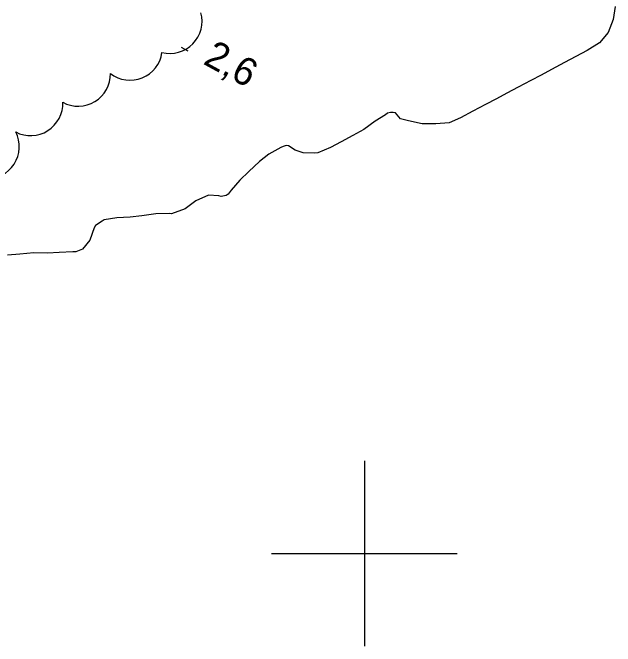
# Model space of a CAD drawing. Extents: x 219136 to 222520, y 5421589 to 5424530.
# Drawn here: x 220162.1 to 220227.1, y 5422590 to 5422658.3 of the extents above; entities that cross this region are included whole.
import ezdxf

# ---------------------------------------------------------------- set-up
doc = ezdxf.new("R2010")
doc.units = 0
for name, color, linetype in [('Level 3', 7, 'Continuous'), ('Level 4', 7, 'Continuous'), ('Level 44', 7, 'Continuous'), ('Level 61', 7, 'Continuous')]:
    doc.layers.add(name, color=color, linetype=linetype)

msp = doc.modelspace()

# ---------------------------------------------------------------- linework, layer by layer
at = {"layer": 'Level 3'}
msp.add_line((220180.26, 5422654.58), (220180.96, 5422654.2), dxfattribs=at)
at = {"layer": 'Level 4'}
for points in [[(220227.06, 5422658.99), (220226.82, 5422657.58), (220226.3, 5422656.17), (220225.37, 5422655.07), (220224.01, 5422654.23), (220222.8, 5422653.58), (220221.57, 5422652.93), (220220.18, 5422652.19), (220219.05, 5422651.59), (220217.94, 5422651), (220216.57, 5422650.27), (220215.36, 5422649.63), (220214.23, 5422649.03), (220213.05, 5422648.41), (220211.71, 5422647.69), (220210.38, 5422646.99), (220209.16, 5422646.42), (220207.72, 5422646.32), (220206.22, 5422646.31), (220204.77, 5422646.65), (220203.9, 5422646.87), (220203.72, 5422647.09), (220203.35, 5422647.5), (220203.09, 5422647.56), (220202.82, 5422647.56), (220202.5, 5422647.46), (220202.27, 5422647.31), (220201.18, 5422646.6), (220199.93, 5422645.7), (220198.76, 5422645.07), (220197.48, 5422644.39), (220196.34, 5422643.79), (220194.97, 5422643.19), (220194.64, 5422643.17), (220193.39, 5422643.21), (220192.54, 5422643.49), (220191.83, 5422643.94), (220191.55, 5422644), (220191.23, 5422643.89), (220191, 5422643.78), (220189.7, 5422643.04), (220188.68, 5422642.26), (220187.54, 5422641.18), (220186.57, 5422640.27), (220185.64, 5422639.19), (220185.32, 5422638.73), (220185.08, 5422638.6), (220184.54, 5422638.51), (220184.29, 5422638.56)], [(220184.29, 5422638.56), (220183.18, 5422638.65), (220181.83, 5422638.03), (220180.66, 5422637.17), (220179.2, 5422636.62), (220178.95, 5422636.66), (220177.53, 5422636.63), (220176.01, 5422636.41), (220174.73, 5422636.25), (220173.29, 5422636.21), (220171.93, 5422635.97), (220171.71, 5422635.85), (220171, 5422635.38), (220170.86, 5422635.1), (220170.38, 5422633.78), (220169.61, 5422632.82), (220168.87, 5422632.52), (220168.57, 5422632.53), (220167.09, 5422632.47), (220165.84, 5422632.38), (220164.35, 5422632.41), (220162.84, 5422632.29), (220161.5, 5422632.15)]]:
    msp.add_lwpolyline(points, dxfattribs=at)
at = {"layer": 'Level 44'}
for centre, start, end in [((220179.027, 5422657.37), 255.73132, 15.73132), ((220174.743, 5422654.494), 232.01134, 352.01134), ((220169.147, 5422651.691), 241.20272, 1.20273), ((220164.017, 5422648.518), 242.27607, 2.27607), ((220159.323, 5422643.872), 267.12787, 27.12787)]:
    msp.add_arc(centre, 3.464, start, end, dxfattribs=at)
at = {"layer": 'Level 61'}
for points in [[(220200, 5422610), (220200, 5422600), (220200, 5422590)], [(220190, 5422600), (220200, 5422600), (220210, 5422600)]]:
    msp.add_lwpolyline(points, dxfattribs=at)

# ---------------------------------------------------------------- texts
at = {"layer": 'Level 3'}
msp.add_text('2,6', height=3, rotation=331.383, dxfattribs=at).set_placement((220182.5, 5422652.84))

doc.saveas('drawing.dxf')
